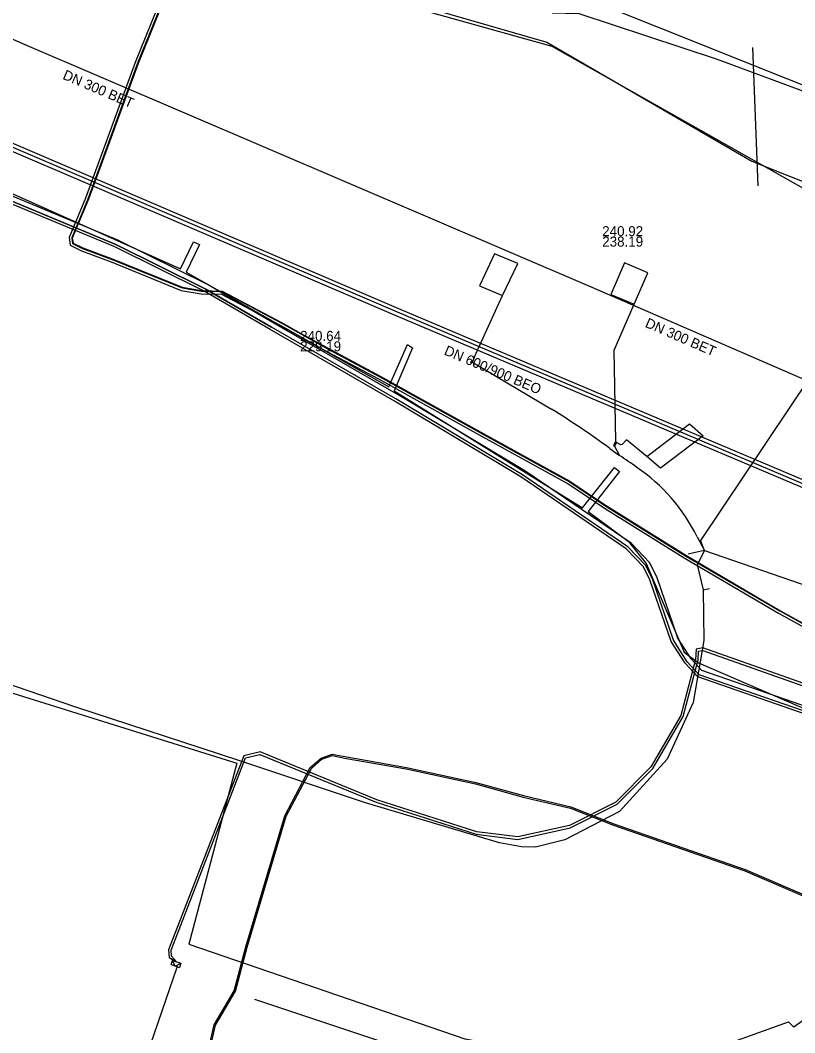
# Model space of a CAD drawing. Extents: x -596024 to -594475, y -1163820 to -1161957.
# Drawn here: x -595174.9 to -595113, y -1162092.8 to -1162011.9 of the extents above; entities that cross this region are included whole.
import ezdxf

# ---------------------------------------------------------------- set-up
doc = ezdxf.new("R2010")
doc.units = 0
for name, color, linetype in [('31', 7, 'Continuous'), ('Vrstva 1', 7, 'Continuous'), ('Vrstva 10', 7, 'Continuous'), ('Vrstva 12', 7, 'Continuous'), ('Vrstva 4', 7, 'Continuous'), ('Vrstva 42', 7, 'Continuous'), ('Vrstva 43', 7, 'Continuous'), ('Vrstva 44', 7, 'Continuous'), ('Vrstva 55', 7, 'Continuous'), ('Vrstva 58', 7, 'Continuous'), ('Vrstva 9', 7, 'Continuous')]:
    doc.layers.add(name, color=color, linetype=linetype)

# ---------------------------------------------------------------- blocks, each defined once
blk = doc.blocks.new('NN630')
at = {"layer": '31'}
for points in [[(-0.003, -0.7), (-0.703, 0)], [(-0.703, -0.7), (-0.703, 0), (0.697, 0), (0.697, -0.7)], [(-0.003, -0.7), (0.697, 0)], [(-0.703, -0.7), (0.697, -0.7)]]:
    blk.add_lwpolyline(points, dxfattribs=at)

msp = doc.modelspace()

# ---------------------------------------------------------------- linework, layer by layer
at = {"layer": 'Vrstva 1'}
for p, q in [((-595174.72, -1162013.75), (-595221.22, -1161992.96)), ((-595129.43, -1162033.15), (-595174.72, -1162013.75)), ((-595083.06, -1162053.24), (-595129.43, -1162033.15))]:
    msp.add_line(p, q, dxfattribs=at)
msp.add_lwpolyline([(-595156.223, -1162090.081), (-595141.749, -1162094.916), (-595140.182, -1162095.385), (-595139.246, -1162095.788), (-595139.412, -1162098.266)], dxfattribs=at)
at = {"layer": 'Vrstva 10'}
for p, q in [((-595144.908, -1162035.476), (-595196.478, -1162013.396)), ((-595144.672, -1162034.924), (-595196.242, -1162012.844)), ((-595084.753, -1162060.284), (-595144.673, -1162034.924)), ((-595084.987, -1162060.836), (-595144.907, -1162035.476))]:
    msp.add_line(p, q, dxfattribs=at)
at = {"layer": 'Vrstva 12'}
for points in [[(-595301.31, -1161956.88), (-595305.23, -1161966), (-595306.48, -1161968.66), (-595306.55, -1161969.77), (-595306.08, -1161970.24), (-595303.39, -1161971.45), (-595291.28, -1161976.15), (-595267.43, -1161987.08), (-595263.77, -1161989.5), (-595258.39, -1161992.17), (-595245.22, -1161995.9), (-595225.11, -1162004.51), (-595213.71, -1162009.81), (-595200.66, -1162015.2), (-595178.43, -1162025.16), (-595167.29, -1162029.78), (-595160.15, -1162033.32), (-595154.85, -1162036.39)], [(-595132.44, -1162011.27), (-595130.29, -1162011.33), (-595119.33, -1162014.94), (-595112.57, -1162017.44), (-595099.33, -1162022.78), (-595098.26, -1162023.44), (-595097.24, -1162024.88), (-595097.39, -1162026.22)]]:
    msp.add_lwpolyline(points, dxfattribs=at)
at = {"layer": 'Vrstva 42'}
for p, q in [((-595138.63, -1162038.75), (-595138.83, -1162039.22)), ((-595138.722, -1162039.237), (-595132.472, -1162042.937)), ((-595121.46, -1162044.1), (-595120.35, -1162045.08)), ((-595127.42, -1162045.84), (-595127.44, -1162045.9)), ((-595127.29, -1162045.61), (-595127.42, -1162045.84)), ((-595126.95, -1162045.78), (-595127.29, -1162045.61)), ((-595126.83, -1162045.77), (-595126.95, -1162045.78)), ((-595126.5, -1162045.38), (-595126.83, -1162045.77)), ((-595124.86, -1162046.72), (-595126.5, -1162045.38)), ((-595127.812, -1162046.086), (-595127.05, -1162046.64)), ((-595127.44, -1162045.9), (-595127.05, -1162046.64)), ((-595120.846, -1162053.136), (-595120.265, -1162054.23)), ((-595120.27, -1162054.23), (-595121.55, -1162054.525)), ((-595120.27, -1162054.23), (-595121.55, -1162054.525)), ((-595120.27, -1162054.23), (-595121.55, -1162054.525)), ((-595120.369, -1162057.373), (-595119.86, -1162057.28)), ((-595162.42, -1162087.55), (-595171.51, -1162114.01))]:
    msp.add_line(p, q, dxfattribs=at)
for points in [[(-595104.776, -1162029.866), (-595120.564, -1162053.444)], [(-595138.63, -1162038.75), (-595136.39, -1162033.87), (-595135.18, -1162031.31), (-595137.05, -1162030.54), (-595138.23, -1162033.09), (-595136.39, -1162033.87)], [(-595127.34, -1162045.49), (-595127.48, -1162038.22), (-595125.87, -1162034.56), (-595124.79, -1162032.06), (-595126.64, -1162031.25), (-595127.73, -1162033.77), (-595125.87, -1162034.56)], [(-595138.722, -1162039.237), (-595138.95, -1162039.16), (-595138.83, -1162039.22)], [(-595120.35, -1162045.08), (-595123.78, -1162047.65), (-595124.86, -1162046.72), (-595121.46, -1162044.1)], [(-595127.34, -1162045.49), (-595127.53, -1162045.83), (-595127.44, -1162045.9)], [(-595123.252, -1162070.9), (-595127.046, -1162075.087), (-595131.425, -1162077.351), (-595133.774, -1162077.945), (-595134.89, -1162077.91), (-595136.65, -1162077.604), (-595147.355, -1162074.403), (-595157.547, -1162070.979), (-595170.572, -1162066.726), (-595182.551, -1162062.626), (-595196.604, -1162057.892), (-595208.884, -1162053.49), (-595222.737, -1162048.209)], [(-595123.252, -1162070.9), (-595127.046, -1162075.087), (-595131.425, -1162077.351), (-595133.774, -1162077.945), (-595134.89, -1162077.91), (-595136.65, -1162077.604), (-595147.355, -1162074.403), (-595157.547, -1162070.979), (-595170.572, -1162066.726), (-595182.551, -1162062.626), (-595196.604, -1162057.892), (-595208.884, -1162053.49), (-595222.737, -1162048.209)], [(-595120.265, -1162054.23), (-595120.564, -1162053.444)], [(-595120.265, -1162054.23), (-595120.842, -1162055.381), (-595120.369, -1162057.373), (-595120.298, -1162061.419), (-595121.149, -1162066.384), (-595123.252, -1162070.9)], [(-595120.265, -1162054.23), (-595120.842, -1162055.381), (-595120.369, -1162057.373), (-595120.298, -1162061.419), (-595121.149, -1162066.384), (-595123.252, -1162070.9)], [(-595120.265, -1162054.23), (-595120.842, -1162055.381), (-595120.369, -1162057.373)], [(-595120.265, -1162054.23), (-595111.85, -1162057.14), (-595111.14, -1162057.34), (-595110.42, -1162057.59), (-595101.81, -1162060.46), (-595101.55, -1162060.53), (-595092.35, -1162064.72), (-595092.15, -1162064.87), (-595091.56, -1162065.15), (-595079.42, -1162071.78)], [(-595106.976, -1162066.746), (-595120.383, -1162062.006), (-595120.926, -1162062.118), (-595120.969, -1162062.934), (-595122.143, -1162067.411), (-595124.54, -1162071.519), (-595127.349, -1162074.348), (-595131.054, -1162076.205), (-595135.185, -1162077.119), (-595138.458, -1162076.712), (-595146.436, -1162074.166), (-595155.772, -1162070.315), (-595157.074, -1162070.635), (-595163.081, -1162086.144), (-595163.047, -1162086.74)], [(-595163.047, -1162086.74), (-595162.44, -1162087.1), (-595162.853, -1162086.64), (-595162.879, -1162086.176), (-595156.926, -1162070.805), (-595155.788, -1162070.525), (-595146.504, -1162074.354), (-595138.502, -1162076.908), (-595135.175, -1162077.321), (-595130.986, -1162076.395), (-595127.231, -1162074.512), (-595124.38, -1162071.641), (-595121.957, -1162067.489), (-595120.771, -1162062.966), (-595120.734, -1162062.282), (-595120.397, -1162062.214), (-595107.044, -1162066.934)]]:
    msp.add_lwpolyline(points, dxfattribs=at)
for centre, radius, start, end in [((-595175.496, -1162111.639), 81.062, 53.96707, 57.94379), ((-595162.483, -1162100.006), 64.058, 54.91424, 56.41709), ((-595133.827, -1162059.541), 14.475, 26.26308, 55.66566)]:
    msp.add_arc(centre, radius, start, end, dxfattribs=at)
at = {"layer": 'Vrstva 44'}
for points in [[(-595163.591, -1162009.894), (-595165.74, -1162015.233), (-595169.72, -1162026.083), (-595171.03, -1162029.236), (-595170.938, -1162029.845), (-595170.047, -1162030.291), (-595167.673, -1162031.172), (-595162.065, -1162033.446), (-595160.466, -1162033.719), (-595158.863, -1162033.749), (-595154.175, -1162036.227), (-595150.385, -1162038.357), (-595146.305, -1162040.527), (-595138.015, -1162045.136), (-595131.159, -1162048.915), (-595129.583, -1162049.952), (-595128.251, -1162050.853), (-595121.879, -1162054.825), (-595114.347, -1162059.236), (-595106.205, -1162063.747)], [(-595163.403, -1162009.964), (-595165.554, -1162015.305), (-595169.534, -1162026.155), (-595170.824, -1162029.262), (-595170.756, -1162029.713), (-595169.967, -1162030.107), (-595167.601, -1162030.986), (-595162.009, -1162033.252), (-595160.448, -1162033.519), (-595158.811, -1162033.549), (-595154.079, -1162036.051), (-595150.289, -1162038.181), (-595146.209, -1162040.351), (-595137.919, -1162044.962), (-595131.055, -1162048.743), (-595129.471, -1162049.786), (-595128.143, -1162050.685), (-595121.775, -1162054.653), (-595114.247, -1162059.062), (-595106.109, -1162063.571)], [(-595160.79, -1162098.08), (-595159.43, -1162092.12), (-595157.85, -1162089.41), (-595156.9, -1162085.89), (-595153.78, -1162075.43), (-595151.76, -1162071.58), (-595150.89, -1162070.82), (-595150.02, -1162070.51), (-595148.84, -1162070.73), (-595144.07, -1162071.58), (-595138.52, -1162072.78), (-595134.73, -1162073.82), (-595130.94, -1162074.72), (-595127.49, -1162076.07), (-595117, -1162079.72), (-595106.28, -1162084.33)]]:
    msp.add_lwpolyline(points, dxfattribs=at)
at = {"layer": 'Vrstva 55'}
for points in [[(-595280.847, -1161956.88), (-595167.74, -1162005.1), (-595152.57, -1162008.28), (-595132.46, -1162013.93), (-595105.64, -1162029.1), (-595096.82, -1162031.08), (-595083.7, -1162037.44), (-595044.35, -1162055.33), (-594977.82, -1162089.64)], [(-595247.43, -1161958.9), (-595206.93, -1161979.26), (-595092.96, -1162024.79), (-595088.6, -1162015.16)], [(-595321.775, -1162013.487), (-595318.23, -1162016.77), (-595317.242, -1162017.196), (-595300.264, -1162024.515), (-595266.45, -1162034.939), (-595235.864, -1162045.47), (-595212.1, -1162052.55), (-595193.372, -1162060.075), (-595157.64, -1162071.23), (-595161.463, -1162085.686), (-595139.397, -1162093.253), (-595129.66, -1162095), (-595122.94, -1162095.264), (-595113.539, -1162091.897)], [(-595115.98, -1162025.09), (-595116.39, -1162014.04)], [(-595180.08, -1162023.7), (-595162.12, -1162031.74), (-595161.1, -1162029.56), (-595160.62, -1162029.77), (-595161.68, -1162031.99), (-595145.49, -1162041.15), (-595144, -1162037.77), (-595143.6, -1162038.03), (-595145.06, -1162041.48), (-595130, -1162050.83), (-595127.45, -1162047.59), (-595127.05, -1162047.92), (-595129.56, -1162051.12), (-595126.36, -1162053.48), (-595124.91, -1162055.26), (-595121.89, -1162062.35), (-595120.73, -1162063.22), (-595106.76, -1162069.26)], [(-595080.773, -1162071.86), (-595080.832, -1162072.498), (-595082.379, -1162072.89), (-595084.365, -1162073.63), (-595090.638, -1162076.677), (-595094.186, -1162078.651), (-595096.631, -1162080.269), (-595106.281, -1162087.363), (-595113.114, -1162092.315), (-595113.539, -1162091.897)]]:
    msp.add_lwpolyline(points, dxfattribs=at)
at = {"layer": 'Vrstva 58'}
for points in [[(-595280.397, -1161956.88), (-595259.181, -1161965.85), (-595236.214, -1161975.956), (-595218.605, -1161983.612), (-595199.16, -1161992.187), (-595185.379, -1161998.158), (-595171.905, -1162003.67), (-595152.918, -1162007.804), (-595132.86, -1162013.623), (-595116.477, -1162023.116), (-595098.409, -1162030.313), (-595082.638, -1162037.815), (-595070.082, -1162044.552), (-595044.512, -1162055.396)], [(-595163.357, -1162009.979), (-595165.507, -1162015.319), (-595169.487, -1162026.169), (-595170.777, -1162029.269), (-595170.707, -1162029.679), (-595169.947, -1162030.059), (-595167.587, -1162030.939), (-595161.997, -1162033.199), (-595160.447, -1162033.469), (-595158.797, -1162033.499), (-595154.057, -1162036.009), (-595152.157, -1162037.069), (-595146.187, -1162040.309), (-595137.897, -1162044.919), (-595131.027, -1162048.699), (-595129.447, -1162049.749), (-595128.117, -1162050.639), (-595121.747, -1162054.609), (-595114.227, -1162059.019), (-595106.087, -1162063.529)], [(-595109.246, -1162067.717), (-595120.464, -1162063.831), (-595121.326, -1162062.887), (-595122.384, -1162061.233), (-595124.068, -1162056.342), (-595124.644, -1162055.188), (-595126.122, -1162053.638), (-595134.604, -1162047.859), (-595144.737, -1162041.791), (-595154.659, -1162036.06), (-595159.97, -1162032.984), (-595167.132, -1162029.433), (-595178.279, -1162024.81)], [(-595109.515, -1162068.249), (-595120.799, -1162064.34), (-595121.796, -1162063.248), (-595122.919, -1162061.492), (-595124.614, -1162056.571), (-595125.133, -1162055.531), (-595126.506, -1162054.091), (-595134.922, -1162048.357), (-595145.036, -1162042.3), (-595154.955, -1162036.571), (-595160.249, -1162033.505), (-595167.377, -1162029.971), (-595178.513, -1162025.352)], [(-595109.42, -1162068.06), (-595120.68, -1162064.16), (-595121.63, -1162063.12), (-595122.73, -1162061.4), (-595124.42, -1162056.49), (-595124.96, -1162055.41), (-595126.37, -1162053.93), (-595134.81, -1162048.18), (-595144.93, -1162042.12), (-595154.85, -1162036.39), (-595160.15, -1162033.32), (-595167.29, -1162029.78), (-595178.43, -1162025.16)], [(-595109.42, -1162068.06), (-595120.68, -1162064.16), (-595121.63, -1162063.12), (-595122.73, -1162061.4), (-595124.42, -1162056.49), (-595124.96, -1162055.41), (-595126.37, -1162053.93), (-595134.81, -1162048.18), (-595144.93, -1162042.12), (-595154.85, -1162036.39), (-595160.15, -1162033.32), (-595167.29, -1162029.78), (-595178.43, -1162025.16)], [(-595181.01, -1162102.558), (-595171.983, -1162104.6), (-595168.016, -1162105.401), (-595165.091, -1162105.654), (-595163.467, -1162105.245), (-595162.393, -1162104.603), (-595160.681, -1162098.107), (-595159.324, -1162092.162), (-595157.745, -1162089.454), (-595156.792, -1162085.921), (-595153.675, -1162075.473), (-595151.67, -1162071.651), (-595150.832, -1162070.919), (-595150.011, -1162070.626), (-595148.86, -1162070.841)], [(-595148.86, -1162070.841), (-595144.092, -1162071.69), (-595138.547, -1162072.889), (-595134.758, -1162073.929), (-595130.974, -1162074.827), (-595127.529, -1162076.175), (-595117.041, -1162079.825), (-595106.324, -1162084.433)]]:
    msp.add_lwpolyline(points, dxfattribs=at)
at = {"layer": 'Vrstva 9'}
for p, q in [((-595144.79, -1162035.2), (-595196.36, -1162013.12)), ((-595084.87, -1162060.56), (-595144.79, -1162035.2))]:
    msp.add_line(p, q, dxfattribs=at)

# ---------------------------------------------------------------- block references
at = {"layer": 'Vrstva 43', "xscale": 0.49999999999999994, "yscale": 0.5000000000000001, "rotation": -18.000000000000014}
msp.add_blockref('NN630', (-595162.44, -1162087.1), dxfattribs=at)

# ---------------------------------------------------------------- texts
at = {"layer": 'Vrstva 12'}
for s, p in [('240.64', (-595152.57, -1162037.486)), ('229.19', (-595152.57, -1162038.318))]:
    msp.add_text(s, height=0.8, dxfattribs=at).set_placement(p)
msp.add_text('DN 600/900 BEO', height=0.8, rotation=337.07107, dxfattribs=at).set_placement((-595141.127, -1162038.554))
at = {"layer": 'Vrstva 4'}
for rotation, p in [(336.78459, (-595171.604, -1162016.532)), (336.55541, (-595125.064, -1162036.349))]:
    msp.add_text('DN 300 BET', height=0.8, rotation=rotation, dxfattribs=at).set_placement(p)
for s, p in [('240.92', (-595128.43, -1162029.118)), ('238.19', (-595128.43, -1162029.95))]:
    msp.add_text(s, height=0.8, dxfattribs=at).set_placement(p)

doc.saveas('drawing.dxf')
